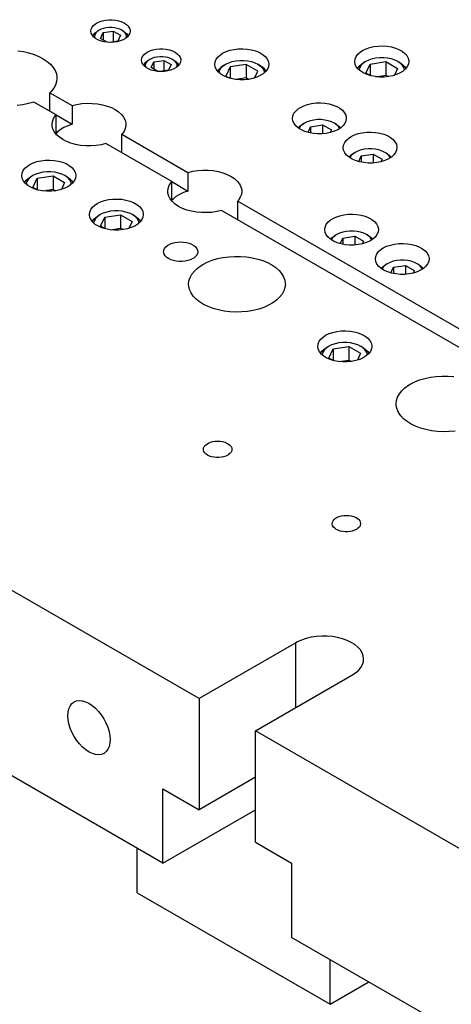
# Model space of a CAD drawing. Header units: inches. Extents: x 3 to 351, y 4 to 271.
# Tile 348 of 530: x 166.55 to 171.29, y 249.31 to 260.14. Entities that reach past the tile are written whole.
import ezdxf

# ---------------------------------------------------------------- set-up
doc = ezdxf.new("R2010")
doc.units = ezdxf.units.IN
doc.header["$LTSCALE"] = 0.5
doc.header["$MEASUREMENT"] = 0
doc.layers.add('DST', color=7, linetype='Continuous')

msp = doc.modelspace()

# ---------------------------------------------------------------- linework, layer by layer
at = {"layer": 'DST', "color": 254, "linetype": 'Continuous'}
for p, q in [((167.326, 260.02), (167.33, 260.042)), ((167.33, 260.042), (167.34, 260.063)), ((167.34, 260.063), (167.355, 260.082)), ((167.355, 260.082), (167.377, 260.1)), ((167.377, 260.1), (167.39, 260.108)), ((167.39, 260.108), (167.419, 260.122)), ((167.419, 260.122), (167.451, 260.133)), ((167.451, 260.133), (167.487, 260.141)), ((167.487, 260.141), (167.524, 260.144)), ((167.524, 260.144), (167.562, 260.144)), ((167.562, 260.144), (167.599, 260.141)), ((167.599, 260.141), (167.635, 260.133)), ((167.635, 260.133), (167.667, 260.122)), ((167.667, 260.122), (167.696, 260.108)), ((167.696, 260.108), (167.72, 260.092)), ((167.72, 260.092), (167.739, 260.073)), ((167.739, 260.073), (167.752, 260.052)), ((167.752, 260.052), (167.759, 260.031)), ((167.33, 259.998), (167.326, 260.02)), ((167.34, 259.977), (167.33, 259.998)), ((167.355, 259.957), (167.34, 259.977)), ((167.377, 259.939), (167.355, 259.957)), ((167.404, 259.924), (167.377, 259.939)), ((167.709, 259.939), (167.682, 259.924)), ((167.731, 259.957), (167.709, 259.939)), ((167.746, 259.977), (167.731, 259.957)), ((167.756, 259.998), (167.746, 259.977)), ((167.76, 260.02), (167.756, 259.998)), ((167.759, 260.031), (167.76, 260.02)), ((167.435, 259.912), (167.404, 259.924)), ((167.469, 259.902), (167.435, 259.912)), ((167.505, 259.897), (167.469, 259.902)), ((167.543, 259.895), (167.505, 259.897)), ((167.581, 259.897), (167.543, 259.895)), ((167.617, 259.902), (167.581, 259.897)), ((167.651, 259.912), (167.617, 259.902)), ((167.682, 259.924), (167.651, 259.912)), ((168.044, 259.819), (168.081, 259.823)), ((168.081, 259.823), (168.119, 259.823)), ((168.119, 259.823), (168.156, 259.819)), ((168.901, 259.818), (168.948, 259.824)), ((168.948, 259.824), (168.997, 259.825)), ((168.997, 259.825), (169.045, 259.822)), ((169.045, 259.822), (169.092, 259.814)), ((170.314, 259.806), (170.352, 259.824)), ((170.352, 259.824), (170.393, 259.838)), ((170.393, 259.838), (170.439, 259.849)), ((170.439, 259.849), (170.486, 259.855)), ((170.486, 259.855), (170.535, 259.856)), ((170.535, 259.856), (170.583, 259.853)), ((170.583, 259.853), (170.63, 259.845)), ((170.63, 259.845), (170.674, 259.833)), ((170.674, 259.833), (170.714, 259.817)), ((166.523, 259.802), (166.586, 259.793)), ((166.586, 259.793), (166.646, 259.779)), ((166.646, 259.779), (166.704, 259.761)), ((166.704, 259.761), (166.757, 259.739)), ((166.757, 259.739), (166.805, 259.714)), ((166.805, 259.714), (166.847, 259.685)), ((167.883, 259.698), (167.887, 259.72)), ((167.887, 259.72), (167.896, 259.741)), ((167.896, 259.741), (167.912, 259.761)), ((167.912, 259.761), (167.934, 259.779)), ((167.934, 259.779), (167.947, 259.787)), ((167.947, 259.787), (167.976, 259.801)), ((167.976, 259.801), (168.008, 259.812)), ((168.008, 259.812), (168.044, 259.819)), ((168.156, 259.819), (168.191, 259.812)), ((168.191, 259.812), (168.224, 259.801)), ((168.224, 259.801), (168.253, 259.787)), ((168.253, 259.787), (168.277, 259.77)), ((168.277, 259.77), (168.296, 259.751)), ((168.296, 259.751), (168.309, 259.731)), ((168.309, 259.731), (168.315, 259.709)), ((168.705, 259.709), (168.725, 259.735)), ((168.725, 259.735), (168.751, 259.759)), ((168.751, 259.759), (168.776, 259.775)), ((168.776, 259.775), (168.814, 259.793)), ((168.814, 259.793), (168.855, 259.808)), ((168.855, 259.808), (168.901, 259.818)), ((169.092, 259.814), (169.136, 259.802)), ((169.136, 259.802), (169.176, 259.786)), ((169.176, 259.786), (169.211, 259.766)), ((169.211, 259.766), (169.239, 259.744)), ((169.239, 259.744), (169.261, 259.718)), ((169.261, 259.718), (169.276, 259.692)), ((170.231, 259.713), (170.243, 259.74)), ((170.243, 259.74), (170.263, 259.766)), ((170.263, 259.766), (170.289, 259.789)), ((170.289, 259.789), (170.314, 259.806)), ((170.714, 259.817), (170.749, 259.797)), ((170.749, 259.797), (170.777, 259.774)), ((170.777, 259.774), (170.799, 259.749)), ((170.799, 259.749), (170.814, 259.722)), ((170.814, 259.722), (170.821, 259.694)), ((168.518, 252.678), (156.409, 259.669)), ((166.847, 259.685), (166.883, 259.654)), ((166.883, 259.654), (166.912, 259.62)), ((166.912, 259.62), (166.934, 259.585)), ((167.887, 259.677), (167.883, 259.698)), ((167.896, 259.656), (167.887, 259.677)), ((167.912, 259.636), (167.896, 259.656)), ((167.934, 259.618), (167.912, 259.636)), ((167.961, 259.603), (167.934, 259.618)), ((168.266, 259.618), (168.239, 259.603)), ((168.287, 259.636), (168.266, 259.618)), ((168.303, 259.656), (168.287, 259.636)), ((168.313, 259.677), (168.303, 259.656)), ((168.316, 259.698), (168.313, 259.677)), ((168.315, 259.709), (168.316, 259.698)), ((168.689, 259.654), (168.693, 259.682)), ((168.69, 259.65), (168.689, 259.654)), ((168.695, 259.622), (168.69, 259.65)), ((168.693, 259.682), (168.705, 259.709)), ((168.707, 259.595), (168.695, 259.622)), ((169.279, 259.626), (169.267, 259.599)), ((169.276, 259.692), (169.283, 259.664)), ((169.283, 259.654), (169.279, 259.626)), ((169.283, 259.664), (169.283, 259.654)), ((170.227, 259.685), (170.231, 259.713)), ((170.227, 259.681), (170.227, 259.685)), ((170.233, 259.653), (170.227, 259.681)), ((170.245, 259.626), (170.233, 259.653)), ((170.266, 259.6), (170.245, 259.626)), ((170.805, 259.629), (170.786, 259.604)), ((170.817, 259.657), (170.805, 259.629)), ((170.821, 259.685), (170.817, 259.657)), ((170.821, 259.694), (170.821, 259.685)), ((166.934, 259.585), (166.948, 259.548)), ((166.948, 259.548), (166.954, 259.511)), ((166.954, 259.501), (166.95, 259.463)), ((166.954, 259.511), (166.954, 259.501)), ((167.992, 259.59), (167.961, 259.603)), ((168.026, 259.581), (167.992, 259.59)), ((168.062, 259.575), (168.026, 259.581)), ((168.1, 259.573), (168.062, 259.575)), ((168.137, 259.575), (168.1, 259.573)), ((168.174, 259.581), (168.137, 259.575)), ((168.208, 259.59), (168.174, 259.581)), ((168.239, 259.603), (168.208, 259.59)), ((168.728, 259.57), (168.707, 259.595)), ((168.755, 259.546), (168.728, 259.57)), ((168.789, 259.526), (168.755, 259.546)), ((168.828, 259.509), (168.789, 259.526)), ((168.871, 259.496), (168.828, 259.509)), ((169.108, 259.498), (169.062, 259.488)), ((169.15, 259.511), (169.108, 259.498)), ((169.189, 259.529), (169.15, 259.511)), ((169.221, 259.549), (169.189, 259.529)), ((169.248, 259.573), (169.221, 259.549)), ((169.267, 259.599), (169.248, 259.573)), ((170.293, 259.577), (170.266, 259.6)), ((170.327, 259.557), (170.293, 259.577)), ((170.366, 259.54), (170.327, 259.557)), ((170.409, 259.527), (170.366, 259.54)), ((170.455, 259.518), (170.409, 259.527)), ((170.503, 259.514), (170.455, 259.518)), ((170.552, 259.514), (170.503, 259.514)), ((170.6, 259.519), (170.552, 259.514)), ((170.646, 259.528), (170.6, 259.519)), ((170.688, 259.542), (170.646, 259.528)), ((170.727, 259.559), (170.688, 259.542)), ((170.759, 259.58), (170.727, 259.559)), ((170.786, 259.604), (170.759, 259.58)), ((166.919, 259.39), (166.892, 259.356)), ((166.938, 259.426), (166.919, 259.39)), ((166.95, 259.463), (166.938, 259.426)), ((168.917, 259.487), (168.871, 259.496)), ((168.965, 259.483), (168.917, 259.487)), ((169.014, 259.483), (168.965, 259.483)), ((169.062, 259.488), (169.014, 259.483)), ((166.892, 259.356), (166.877, 259.341)), ((166.877, 259.341), (167.122, 259.199)), ((166.877, 259.137), (166.877, 259.341)), ((166.581, 259.208), (166.518, 259.199)), ((166.642, 259.221), (166.581, 259.208)), ((166.7, 259.239), (166.642, 259.221)), ((166.945, 259.097), (166.7, 259.239)), ((167.122, 259.199), (167.174, 259.212)), ((167.122, 259.199), (167.122, 258.995)), ((167.174, 259.212), (167.229, 259.221)), ((167.229, 259.221), (167.286, 259.225)), ((167.286, 259.225), (167.343, 259.224)), ((167.343, 259.224), (167.399, 259.219)), ((167.399, 259.219), (167.454, 259.209)), ((167.454, 259.209), (167.505, 259.195)), ((167.505, 259.195), (167.553, 259.177)), ((167.553, 259.177), (167.596, 259.156)), ((169.606, 259.164), (169.631, 259.18)), ((169.631, 259.18), (169.668, 259.198)), ((169.668, 259.198), (169.709, 259.212)), ((169.709, 259.212), (169.754, 259.223)), ((169.754, 259.223), (169.802, 259.229)), ((169.802, 259.229), (169.85, 259.23)), ((169.85, 259.23), (169.899, 259.226)), ((169.899, 259.226), (169.945, 259.219)), ((169.945, 259.219), (169.989, 259.206)), ((169.989, 259.206), (170.029, 259.19)), ((170.029, 259.19), (170.063, 259.171)), ((166.917, 259.056), (166.936, 259.086)), ((166.936, 259.086), (166.945, 259.097)), ((166.945, 258.893), (166.945, 259.097)), ((166.945, 259.097), (167.122, 258.995)), ((167.596, 259.156), (167.633, 259.131)), ((167.633, 259.131), (167.664, 259.103)), ((167.664, 259.103), (167.687, 259.073)), ((167.687, 259.073), (167.704, 259.041)), ((169.544, 259.059), (169.548, 259.087)), ((169.548, 259.087), (169.56, 259.115)), ((169.56, 259.115), (169.579, 259.14)), ((169.579, 259.14), (169.606, 259.164)), ((170.063, 259.171), (170.092, 259.148)), ((170.092, 259.148), (170.113, 259.123)), ((170.113, 259.123), (170.128, 259.096)), ((170.128, 259.096), (170.134, 259.068)), ((170.134, 259.068), (170.135, 259.059)), ((166.901, 258.991), (166.905, 259.023)), ((166.902, 258.972), (166.901, 258.991)), ((166.91, 258.94), (166.902, 258.972)), ((166.905, 259.023), (166.917, 259.056)), ((167.029, 258.958), (166.99, 258.933)), ((167.073, 258.978), (167.029, 258.958)), ((167.122, 258.995), (167.073, 258.978)), ((167.709, 258.958), (167.697, 258.926)), ((167.704, 259.041), (167.712, 259.009)), ((167.713, 258.991), (167.709, 258.958)), ((167.712, 259.009), (167.713, 258.991)), ((169.544, 259.057), (169.544, 259.059)), ((169.549, 259.029), (169.544, 259.057)), ((169.561, 259.002), (169.549, 259.029)), ((169.581, 258.977), (169.561, 259.002)), ((169.608, 258.953), (169.581, 258.977)), ((170.073, 258.955), (170.04, 258.934)), ((170.099, 258.979), (170.073, 258.955)), ((170.119, 259.004), (170.099, 258.979)), ((170.131, 259.032), (170.119, 259.004)), ((170.135, 259.059), (170.131, 259.032)), ((166.927, 258.908), (166.91, 258.94)), ((166.95, 258.878), (166.927, 258.908)), ((166.958, 258.906), (166.945, 258.893)), ((166.981, 258.851), (166.95, 258.878)), ((166.99, 258.933), (166.958, 258.906)), ((167.018, 258.826), (166.981, 258.851)), ((167.678, 258.895), (167.669, 258.884)), ((167.669, 258.884), (168.395, 258.465)), ((167.669, 258.68), (167.669, 258.884)), ((167.697, 258.926), (167.678, 258.895)), ((169.641, 258.933), (169.608, 258.953)), ((169.68, 258.916), (169.641, 258.933)), ((169.723, 258.903), (169.68, 258.916)), ((169.769, 258.894), (169.723, 258.903)), ((169.817, 258.889), (169.769, 258.894)), ((169.866, 258.89), (169.817, 258.889)), ((169.913, 258.894), (169.866, 258.89)), ((169.959, 258.904), (169.913, 258.894)), ((170.002, 258.917), (169.959, 258.904)), ((170.04, 258.934), (170.002, 258.917)), ((170.163, 258.842), (170.187, 258.859)), ((170.187, 258.859), (170.224, 258.877)), ((170.224, 258.877), (170.266, 258.891)), ((170.266, 258.891), (170.311, 258.901)), ((170.311, 258.901), (170.359, 258.907)), ((170.359, 258.907), (170.407, 258.908)), ((170.407, 258.908), (170.455, 258.905)), ((170.455, 258.905), (170.502, 258.897)), ((170.502, 258.897), (170.546, 258.885)), ((170.546, 258.885), (170.586, 258.869)), ((170.586, 258.869), (170.62, 258.849)), ((170.62, 258.849), (170.649, 258.826)), ((167.061, 258.804), (167.018, 258.826)), ((167.109, 258.786), (167.061, 258.804)), ((167.16, 258.772), (167.109, 258.786)), ((167.215, 258.762), (167.16, 258.772)), ((167.271, 258.757), (167.215, 258.762)), ((167.328, 258.756), (167.271, 258.757)), ((167.384, 258.76), (167.328, 258.756)), ((167.439, 258.769), (167.384, 258.76)), ((167.492, 258.782), (167.439, 258.769)), ((168.218, 258.363), (167.492, 258.782)), ((170.101, 258.738), (170.105, 258.766)), ((170.105, 258.766), (170.117, 258.793)), ((170.117, 258.793), (170.136, 258.819)), ((170.136, 258.819), (170.163, 258.842)), ((170.649, 258.826), (170.67, 258.801)), ((170.67, 258.801), (170.685, 258.774)), ((170.685, 258.774), (170.691, 258.747)), ((170.691, 258.747), (170.691, 258.738)), ((170.101, 258.736), (170.101, 258.738)), ((170.105, 258.708), (170.101, 258.736)), ((170.118, 258.681), (170.105, 258.708)), ((170.138, 258.655), (170.118, 258.681)), ((170.165, 258.632), (170.138, 258.655)), ((170.198, 258.611), (170.165, 258.632)), ((170.63, 258.634), (170.597, 258.613)), ((170.656, 258.657), (170.63, 258.634)), ((170.676, 258.683), (170.656, 258.657)), ((170.687, 258.71), (170.676, 258.683)), ((170.691, 258.738), (170.687, 258.71)), ((166.603, 258.51), (166.63, 258.534)), ((166.63, 258.534), (166.655, 258.55)), ((166.655, 258.55), (166.692, 258.569)), ((166.692, 258.569), (166.734, 258.583)), ((166.734, 258.583), (166.779, 258.593)), ((166.779, 258.593), (166.827, 258.599)), ((166.827, 258.599), (166.876, 258.601)), ((166.876, 258.601), (166.924, 258.597)), ((166.924, 258.597), (166.971, 258.589)), ((166.971, 258.589), (167.015, 258.577)), ((167.015, 258.577), (167.055, 258.561)), ((167.055, 258.561), (167.089, 258.542)), ((167.089, 258.542), (167.118, 258.519)), ((170.237, 258.594), (170.198, 258.611)), ((170.28, 258.581), (170.237, 258.594)), ((170.326, 258.572), (170.28, 258.581)), ((170.374, 258.568), (170.326, 258.572)), ((170.422, 258.568), (170.374, 258.568)), ((170.47, 258.573), (170.422, 258.568)), ((170.516, 258.582), (170.47, 258.573)), ((170.559, 258.596), (170.516, 258.582)), ((170.597, 258.613), (170.559, 258.596)), ((166.568, 258.429), (166.572, 258.457)), ((166.568, 258.426), (166.568, 258.429)), ((166.573, 258.398), (166.568, 258.426)), ((166.572, 258.457), (166.584, 258.485)), ((166.584, 258.485), (166.603, 258.51)), ((167.118, 258.519), (167.14, 258.494)), ((167.14, 258.494), (167.155, 258.467)), ((167.155, 258.467), (167.161, 258.439)), ((167.162, 258.429), (167.158, 258.401)), ((167.161, 258.439), (167.162, 258.429)), ((168.395, 258.465), (168.447, 258.477)), ((168.395, 258.465), (168.395, 258.26)), ((168.447, 258.477), (168.502, 258.486)), ((168.502, 258.486), (168.559, 258.49)), ((168.559, 258.49), (168.616, 258.489)), ((168.616, 258.489), (168.672, 258.484)), ((168.672, 258.484), (168.726, 258.474)), ((168.726, 258.474), (168.778, 258.46)), ((168.778, 258.46), (168.826, 258.442)), ((168.826, 258.442), (168.869, 258.421)), ((168.869, 258.421), (168.906, 258.396)), ((166.586, 258.37), (166.573, 258.398)), ((166.607, 258.345), (166.586, 258.37)), ((166.634, 258.322), (166.607, 258.345)), ((166.667, 258.301), (166.634, 258.322)), ((167.1, 258.325), (167.067, 258.304)), ((167.127, 258.348), (167.1, 258.325)), ((167.146, 258.374), (167.127, 258.348)), ((167.158, 258.401), (167.146, 258.374)), ((168.178, 258.289), (168.189, 258.321)), ((168.189, 258.321), (168.209, 258.352)), ((168.209, 258.352), (168.218, 258.363)), ((168.218, 258.158), (168.218, 258.363)), ((168.218, 258.363), (168.395, 258.26)), ((168.906, 258.396), (168.936, 258.368)), ((168.936, 258.368), (168.96, 258.338)), ((168.96, 258.338), (168.976, 258.307)), ((168.976, 258.307), (168.985, 258.274)), ((166.706, 258.284), (166.667, 258.301)), ((166.75, 258.271), (166.706, 258.284)), ((166.796, 258.263), (166.75, 258.271)), ((166.844, 258.258), (166.796, 258.263)), ((166.893, 258.259), (166.844, 258.258)), ((166.941, 258.263), (166.893, 258.259)), ((166.986, 258.273), (166.941, 258.263)), ((167.029, 258.286), (166.986, 258.273)), ((167.067, 258.304), (167.029, 258.286)), ((168.174, 258.256), (168.178, 258.289)), ((168.175, 258.237), (168.174, 258.256)), ((168.183, 258.205), (168.175, 258.237)), ((168.199, 258.173), (168.183, 258.205)), ((168.263, 258.199), (168.231, 258.172)), ((168.302, 258.223), (168.263, 258.199)), ((168.346, 258.243), (168.302, 258.223)), ((168.395, 258.26), (168.346, 258.243)), ((168.982, 258.223), (168.97, 258.191)), ((168.986, 258.256), (168.982, 258.223)), ((168.985, 258.274), (168.986, 258.256)), ((167.346, 258.082), (167.372, 258.105)), ((167.372, 258.105), (167.398, 258.122)), ((167.398, 258.122), (167.435, 258.14)), ((167.435, 258.14), (167.476, 258.154)), ((167.476, 258.154), (167.522, 258.165)), ((167.522, 258.165), (167.569, 258.171)), ((167.569, 258.171), (167.618, 258.172)), ((167.618, 258.172), (167.666, 258.169)), ((167.666, 258.169), (167.713, 258.161)), ((167.713, 258.161), (167.757, 258.149)), ((167.757, 258.149), (167.797, 258.133)), ((167.797, 258.133), (167.832, 258.113)), ((167.832, 258.113), (167.861, 258.09)), ((167.861, 258.09), (167.883, 258.065)), ((168.223, 258.143), (168.199, 258.173)), ((168.231, 258.172), (168.218, 258.158)), ((168.254, 258.116), (168.223, 258.143)), ((168.291, 258.091), (168.254, 258.116)), ((168.334, 258.069), (168.291, 258.091)), ((168.951, 258.16), (168.941, 258.149)), ((168.941, 258.149), (172.885, 255.872)), ((168.941, 257.945), (168.941, 258.149)), ((168.97, 258.191), (168.951, 258.16)), ((167.311, 258.001), (167.315, 258.029)), ((167.311, 257.997), (167.311, 258.001)), ((167.316, 257.969), (167.311, 257.997)), ((167.315, 258.029), (167.326, 258.056)), ((167.326, 258.056), (167.346, 258.082)), ((167.883, 258.065), (167.897, 258.038)), ((167.897, 258.038), (167.904, 258.01)), ((167.904, 258.001), (167.9, 257.973)), ((167.904, 258.01), (167.904, 258.001)), ((168.381, 258.051), (168.334, 258.069)), ((168.433, 258.037), (168.381, 258.051)), ((168.487, 258.027), (168.433, 258.037)), ((168.544, 258.022), (168.487, 258.027)), ((168.601, 258.022), (168.544, 258.022)), ((168.657, 258.025), (168.601, 258.022)), ((168.712, 258.034), (168.657, 258.025)), ((168.765, 258.047), (168.712, 258.034)), ((172.708, 255.77), (168.765, 258.047)), ((170.021, 257.973), (170.063, 257.988)), ((170.063, 257.988), (170.108, 257.998)), ((170.108, 257.998), (170.156, 258.004)), ((170.156, 258.004), (170.204, 258.005)), ((170.204, 258.005), (170.252, 258.002)), ((170.252, 258.002), (170.299, 257.994)), ((170.299, 257.994), (170.343, 257.982)), ((170.343, 257.982), (170.382, 257.965)), ((167.329, 257.942), (167.316, 257.969)), ((167.349, 257.916), (167.329, 257.942)), ((167.376, 257.893), (167.349, 257.916)), ((167.41, 257.873), (167.376, 257.893)), ((167.449, 257.856), (167.41, 257.873)), ((167.81, 257.875), (167.772, 257.858)), ((167.843, 257.896), (167.81, 257.875)), ((167.869, 257.92), (167.843, 257.896)), ((167.888, 257.945), (167.869, 257.92)), ((167.9, 257.973), (167.888, 257.945)), ((169.902, 257.863), (169.913, 257.89)), ((169.913, 257.89), (169.933, 257.916)), ((169.933, 257.916), (169.959, 257.939)), ((169.959, 257.939), (169.984, 257.955)), ((169.984, 257.955), (170.021, 257.973)), ((170.382, 257.965), (170.417, 257.946)), ((170.417, 257.946), (170.445, 257.923)), ((170.445, 257.923), (170.467, 257.898)), ((170.467, 257.898), (170.481, 257.871)), ((167.492, 257.843), (167.449, 257.856)), ((167.538, 257.834), (167.492, 257.843)), ((167.586, 257.83), (167.538, 257.834)), ((167.635, 257.83), (167.586, 257.83)), ((167.683, 257.835), (167.635, 257.83)), ((167.729, 257.844), (167.683, 257.835)), ((167.772, 257.858), (167.729, 257.844)), ((169.898, 257.835), (169.902, 257.863)), ((169.898, 257.832), (169.898, 257.835)), ((169.902, 257.805), (169.898, 257.832)), ((169.915, 257.777), (169.902, 257.805)), ((169.935, 257.752), (169.915, 257.777)), ((170.472, 257.78), (170.453, 257.754)), ((170.484, 257.807), (170.472, 257.78)), ((170.481, 257.871), (170.488, 257.843)), ((170.488, 257.835), (170.484, 257.807)), ((170.488, 257.843), (170.488, 257.835)), ((168.152, 257.646), (168.171, 257.662)), ((168.171, 257.662), (168.194, 257.675)), ((168.194, 257.675), (168.221, 257.686)), ((168.221, 257.686), (168.25, 257.694)), ((168.25, 257.694), (168.282, 257.699)), ((168.282, 257.699), (168.315, 257.701)), ((168.315, 257.701), (168.347, 257.699)), ((168.347, 257.699), (168.379, 257.694)), ((168.379, 257.694), (168.408, 257.686)), ((168.408, 257.686), (168.435, 257.675)), ((168.435, 257.675), (168.458, 257.662)), ((168.458, 257.662), (168.477, 257.646)), ((169.962, 257.729), (169.935, 257.752)), ((169.995, 257.708), (169.962, 257.729)), ((170.034, 257.691), (169.995, 257.708)), ((170.077, 257.678), (170.034, 257.691)), ((170.123, 257.669), (170.077, 257.678)), ((170.171, 257.665), (170.123, 257.669)), ((170.219, 257.665), (170.171, 257.665)), ((170.267, 257.67), (170.219, 257.665)), ((170.313, 257.679), (170.267, 257.67)), ((170.355, 257.692), (170.313, 257.679)), ((170.394, 257.71), (170.355, 257.692)), ((170.426, 257.73), (170.394, 257.71)), ((170.453, 257.754), (170.426, 257.73)), ((170.578, 257.652), (170.62, 257.666)), ((170.62, 257.666), (170.665, 257.677)), ((170.665, 257.677), (170.712, 257.682)), ((170.712, 257.682), (170.761, 257.684)), ((170.761, 257.684), (170.809, 257.68)), ((170.809, 257.68), (170.856, 257.672)), ((170.856, 257.672), (170.899, 257.66)), ((170.899, 257.66), (170.939, 257.644)), ((168.127, 257.592), (168.13, 257.611)), ((168.128, 257.583), (168.127, 257.592)), ((168.133, 257.564), (168.128, 257.583)), ((168.13, 257.611), (168.138, 257.629)), ((168.145, 257.547), (168.133, 257.564)), ((168.138, 257.629), (168.152, 257.646)), ((168.477, 257.646), (168.491, 257.629)), ((168.491, 257.555), (168.477, 257.538)), ((168.491, 257.629), (168.499, 257.611)), ((168.499, 257.574), (168.491, 257.555)), ((168.499, 257.611), (168.502, 257.592)), ((168.502, 257.592), (168.499, 257.574)), ((170.458, 257.541), (170.47, 257.568)), ((170.47, 257.568), (170.49, 257.594)), ((170.49, 257.594), (170.516, 257.618)), ((170.516, 257.618), (170.541, 257.634)), ((170.541, 257.634), (170.578, 257.652)), ((170.939, 257.644), (170.974, 257.624)), ((170.974, 257.624), (171.002, 257.602)), ((171.002, 257.602), (171.024, 257.577)), ((171.024, 257.577), (171.038, 257.55)), ((171.038, 257.55), (171.045, 257.522)), ((168.161, 257.53), (168.145, 257.547)), ((168.182, 257.516), (168.161, 257.53)), ((168.207, 257.504), (168.182, 257.516)), ((168.235, 257.494), (168.207, 257.504)), ((168.266, 257.488), (168.235, 257.494)), ((168.298, 257.485), (168.266, 257.488)), ((168.331, 257.485), (168.298, 257.485)), ((168.363, 257.488), (168.331, 257.485)), ((168.394, 257.494), (168.363, 257.488)), ((168.422, 257.504), (168.394, 257.494)), ((168.447, 257.516), (168.422, 257.504)), ((168.458, 257.523), (168.447, 257.516)), ((168.477, 257.538), (168.458, 257.523)), ((168.499, 257.412), (168.54, 257.441)), ((168.54, 257.441), (168.558, 257.452)), ((168.558, 257.452), (168.606, 257.477)), ((168.606, 257.477), (168.66, 257.498)), ((168.66, 257.498), (168.718, 257.516)), ((168.718, 257.516), (168.779, 257.529)), ((168.779, 257.529), (168.843, 257.537)), ((168.843, 257.537), (168.907, 257.541)), ((168.907, 257.541), (168.972, 257.541)), ((168.972, 257.541), (169.037, 257.536)), ((169.037, 257.536), (169.1, 257.526)), ((169.1, 257.526), (169.161, 257.512)), ((169.161, 257.512), (169.218, 257.494)), ((169.218, 257.494), (169.27, 257.472)), ((169.27, 257.472), (169.318, 257.447)), ((169.318, 257.447), (169.36, 257.418)), ((170.454, 257.513), (170.458, 257.541)), ((170.454, 257.511), (170.454, 257.513)), ((170.459, 257.483), (170.454, 257.511)), ((170.472, 257.456), (170.459, 257.483)), ((170.492, 257.43), (170.472, 257.456)), ((171.029, 257.458), (171.01, 257.432)), ((171.041, 257.485), (171.029, 257.458)), ((171.045, 257.513), (171.041, 257.485)), ((171.045, 257.522), (171.045, 257.513)), ((168.12, 250.866), (156.806, 257.398)), ((168.418, 257.31), (168.438, 257.346)), ((168.438, 257.346), (168.465, 257.38)), ((168.465, 257.38), (168.499, 257.412)), ((169.36, 257.418), (169.396, 257.386)), ((169.396, 257.386), (169.424, 257.352)), ((169.424, 257.352), (169.445, 257.317)), ((170.519, 257.407), (170.492, 257.43)), ((170.552, 257.387), (170.519, 257.407)), ((170.59, 257.37), (170.552, 257.387)), ((170.633, 257.357), (170.59, 257.37)), ((170.679, 257.348), (170.633, 257.357)), ((170.727, 257.343), (170.679, 257.348)), ((170.776, 257.343), (170.727, 257.343)), ((170.824, 257.348), (170.776, 257.343)), ((170.87, 257.357), (170.824, 257.348)), ((170.912, 257.371), (170.87, 257.357)), ((170.95, 257.388), (170.912, 257.371)), ((170.983, 257.409), (170.95, 257.388)), ((171.01, 257.432), (170.983, 257.409)), ((168.402, 257.235), (168.406, 257.273)), ((168.403, 257.213), (168.402, 257.235)), ((168.406, 257.273), (168.418, 257.31)), ((169.445, 257.317), (169.459, 257.28)), ((169.459, 257.28), (169.464, 257.243)), ((169.465, 257.235), (169.461, 257.198)), ((169.464, 257.243), (169.465, 257.235)), ((168.412, 257.175), (168.403, 257.213)), ((168.429, 257.139), (168.412, 257.175)), ((168.453, 257.104), (168.429, 257.139)), ((169.429, 257.125), (169.402, 257.091)), ((169.449, 257.161), (169.429, 257.125)), ((169.461, 257.198), (169.449, 257.161)), ((168.484, 257.071), (168.453, 257.104)), ((168.523, 257.041), (168.484, 257.071)), ((168.567, 257.013), (168.523, 257.041)), ((168.617, 256.989), (168.567, 257.013)), ((169.327, 257.029), (169.28, 257.003)), ((169.368, 257.059), (169.327, 257.029)), ((169.402, 257.091), (169.368, 257.059)), ((168.671, 256.968), (168.617, 256.989)), ((168.73, 256.952), (168.671, 256.968)), ((168.792, 256.94), (168.73, 256.952)), ((168.855, 256.932), (168.792, 256.94)), ((168.92, 256.929), (168.855, 256.932)), ((168.985, 256.93), (168.92, 256.929)), ((169.05, 256.936), (168.985, 256.93)), ((169.112, 256.946), (169.05, 256.936)), ((169.172, 256.961), (169.112, 256.946)), ((169.228, 256.98), (169.172, 256.961)), ((169.28, 257.003), (169.228, 256.98)), ((169.908, 256.673), (169.945, 256.691)), ((169.945, 256.691), (169.987, 256.705)), ((169.987, 256.705), (170.032, 256.715)), ((170.032, 256.715), (170.08, 256.721)), ((170.08, 256.721), (170.128, 256.723)), ((170.128, 256.723), (170.177, 256.719)), ((170.177, 256.719), (170.223, 256.711)), ((170.223, 256.711), (170.267, 256.699)), ((170.267, 256.699), (170.307, 256.683)), ((170.307, 256.683), (170.342, 256.664)), ((169.821, 256.551), (169.825, 256.579)), ((169.825, 256.579), (169.837, 256.607)), ((169.837, 256.607), (169.856, 256.632)), ((169.856, 256.632), (169.883, 256.656)), ((169.883, 256.656), (169.908, 256.673)), ((170.342, 256.664), (170.371, 256.641)), ((170.371, 256.641), (170.393, 256.616)), ((170.393, 256.616), (170.407, 256.589)), ((170.407, 256.589), (170.414, 256.561)), ((169.821, 256.548), (169.821, 256.551)), ((169.826, 256.52), (169.821, 256.548)), ((169.839, 256.493), (169.826, 256.52)), ((169.859, 256.467), (169.839, 256.493)), ((169.887, 256.444), (169.859, 256.467)), ((170.379, 256.47), (170.353, 256.447)), ((170.399, 256.496), (170.379, 256.47)), ((170.411, 256.523), (170.399, 256.496)), ((170.415, 256.551), (170.411, 256.523)), ((170.414, 256.561), (170.415, 256.551)), ((169.92, 256.423), (169.887, 256.444)), ((169.959, 256.406), (169.92, 256.423)), ((170.002, 256.393), (169.959, 256.406)), ((170.048, 256.385), (170.002, 256.393)), ((170.097, 256.38), (170.048, 256.385)), ((170.145, 256.381), (170.097, 256.38)), ((170.193, 256.386), (170.145, 256.381)), ((170.239, 256.395), (170.193, 256.386)), ((170.282, 256.408), (170.239, 256.395)), ((170.32, 256.426), (170.282, 256.408)), ((170.353, 256.447), (170.32, 256.426)), ((170.838, 256.135), (170.887, 256.16)), ((170.887, 256.16), (170.941, 256.182)), ((170.941, 256.182), (170.998, 256.199)), ((170.998, 256.199), (171.06, 256.212)), ((171.06, 256.212), (171.123, 256.221)), ((171.123, 256.221), (171.188, 256.225)), ((171.188, 256.225), (171.253, 256.224)), ((171.253, 256.224), (171.317, 256.219)), ((170.718, 256.029), (170.745, 256.063)), ((170.745, 256.063), (170.779, 256.095)), ((170.779, 256.095), (170.82, 256.125)), ((170.82, 256.125), (170.838, 256.135)), ((170.682, 255.919), (170.686, 255.956)), ((170.686, 255.956), (170.698, 255.993)), ((170.698, 255.993), (170.718, 256.029)), ((170.684, 255.896), (170.682, 255.919)), ((170.693, 255.859), (170.684, 255.896)), ((170.709, 255.822), (170.693, 255.859)), ((170.733, 255.787), (170.709, 255.822)), ((170.765, 255.755), (170.733, 255.787)), ((170.803, 255.724), (170.765, 255.755)), ((170.847, 255.696), (170.803, 255.724)), ((170.897, 255.672), (170.847, 255.696)), ((170.952, 255.652), (170.897, 255.672)), ((171.01, 255.635), (170.952, 255.652)), ((171.072, 255.623), (171.01, 255.635)), ((171.136, 255.615), (171.072, 255.623)), ((171.201, 255.612), (171.136, 255.615)), ((171.266, 255.613), (171.201, 255.612)), ((171.33, 255.619), (171.266, 255.613)), ((168.621, 255.488), (168.643, 255.497)), ((168.643, 255.497), (168.668, 255.503)), ((168.668, 255.503), (168.694, 255.507)), ((168.694, 255.507), (168.721, 255.509)), ((168.721, 255.509), (168.748, 255.507)), ((168.748, 255.507), (168.775, 255.503)), ((168.775, 255.503), (168.799, 255.497)), ((168.799, 255.497), (168.822, 255.488)), ((168.565, 255.418), (168.567, 255.434)), ((168.566, 255.411), (168.565, 255.418)), ((168.57, 255.395), (168.566, 255.411)), ((168.567, 255.434), (168.574, 255.449)), ((168.58, 255.38), (168.57, 255.395)), ((168.574, 255.449), (168.586, 255.464)), ((168.586, 255.464), (168.601, 255.476)), ((168.601, 255.476), (168.621, 255.488)), ((168.822, 255.488), (168.841, 255.476)), ((168.841, 255.476), (168.856, 255.464)), ((168.856, 255.464), (168.868, 255.449)), ((168.868, 255.388), (168.856, 255.373)), ((168.868, 255.449), (168.875, 255.434)), ((168.875, 255.403), (168.868, 255.388)), ((168.875, 255.434), (168.877, 255.418)), ((168.877, 255.418), (168.875, 255.403)), ((168.593, 255.367), (168.58, 255.38)), ((168.611, 255.355), (168.593, 255.367)), ((168.632, 255.345), (168.611, 255.355)), ((168.655, 255.337), (168.632, 255.345)), ((168.681, 255.331), (168.655, 255.337)), ((168.708, 255.329), (168.681, 255.331)), ((168.735, 255.329), (168.708, 255.329)), ((168.762, 255.331), (168.735, 255.329)), ((168.787, 255.337), (168.762, 255.331)), ((168.811, 255.345), (168.787, 255.337)), ((168.832, 255.355), (168.811, 255.345)), ((168.841, 255.36), (168.832, 255.355)), ((168.856, 255.373), (168.841, 255.36)), ((169.982, 254.618), (169.989, 254.633)), ((169.989, 254.633), (170, 254.647)), ((170, 254.647), (170.016, 254.66)), ((170.016, 254.66), (170.035, 254.671)), ((170.035, 254.671), (170.057, 254.68)), ((170.057, 254.68), (170.082, 254.687)), ((170.082, 254.687), (170.108, 254.691)), ((170.108, 254.691), (170.135, 254.692)), ((170.135, 254.692), (170.163, 254.691)), ((170.163, 254.691), (170.189, 254.687)), ((170.189, 254.687), (170.214, 254.68)), ((170.214, 254.68), (170.236, 254.671)), ((170.236, 254.671), (170.255, 254.66)), ((170.255, 254.66), (170.271, 254.647)), ((170.271, 254.647), (170.282, 254.633)), ((170.282, 254.633), (170.289, 254.618)), ((169.979, 254.602), (169.982, 254.618)), ((169.98, 254.594), (169.979, 254.602)), ((169.984, 254.579), (169.98, 254.594)), ((169.994, 254.564), (169.984, 254.579)), ((170.007, 254.55), (169.994, 254.564)), ((170.025, 254.538), (170.007, 254.55)), ((170.046, 254.528), (170.025, 254.538)), ((170.069, 254.52), (170.046, 254.528)), ((170.095, 254.515), (170.069, 254.52)), ((170.122, 254.512), (170.095, 254.515)), ((170.176, 254.515), (170.149, 254.512)), ((170.201, 254.52), (170.176, 254.515)), ((170.225, 254.528), (170.201, 254.52)), ((170.246, 254.538), (170.225, 254.528)), ((170.255, 254.544), (170.246, 254.538)), ((170.271, 254.557), (170.255, 254.544)), ((170.282, 254.571), (170.271, 254.557)), ((170.289, 254.586), (170.282, 254.571)), ((170.289, 254.618), (170.292, 254.602)), ((170.292, 254.602), (170.289, 254.586)), ((170.149, 254.512), (170.122, 254.512)), ((169.694, 253.338), (169.643, 253.321)), ((169.749, 253.351), (169.694, 253.338)), ((169.806, 253.36), (169.749, 253.351)), ((169.865, 253.364), (169.806, 253.36)), ((169.924, 253.364), (169.865, 253.364)), ((169.983, 253.358), (169.924, 253.364)), ((170.039, 253.349), (169.983, 253.358)), ((170.093, 253.335), (170.039, 253.349)), ((170.144, 253.317), (170.093, 253.335)), ((169.579, 253.29), (168.518, 252.678)), ((169.597, 253.3), (169.579, 253.29)), ((169.643, 253.321), (169.597, 253.3)), ((170.189, 253.295), (170.144, 253.317)), ((170.229, 253.27), (170.189, 253.295)), ((170.263, 253.242), (170.229, 253.27)), ((170.29, 253.212), (170.263, 253.242)), ((170.309, 253.179), (170.29, 253.212)), ((170.321, 253.146), (170.309, 253.179)), ((170.325, 253.112), (170.321, 253.146)), ((170.323, 253.084), (170.325, 253.112)), ((170.269, 252.987), (170.294, 253.018)), ((170.294, 253.018), (170.312, 253.051)), ((170.312, 253.051), (170.323, 253.084)), ((169.137, 252.321), (170.197, 252.933)), ((170.197, 252.933), (170.236, 252.959)), ((170.236, 252.959), (170.269, 252.987)), ((168.518, 252.678), (168.518, 251.453)), ((167.086, 252.564), (167.099, 252.595)), ((167.099, 252.595), (167.118, 252.621)), ((167.118, 252.621), (167.141, 252.639)), ((167.141, 252.639), (167.143, 252.641)), ((167.143, 252.641), (167.17, 252.652)), ((167.17, 252.652), (167.201, 252.656)), ((167.201, 252.656), (167.235, 252.653)), ((167.235, 252.653), (167.27, 252.642)), ((167.27, 252.642), (167.306, 252.625)), ((167.306, 252.625), (167.342, 252.601)), ((167.342, 252.601), (167.377, 252.571)), ((167.377, 252.571), (167.411, 252.536)), ((167.075, 252.488), (167.077, 252.528)), ((167.078, 252.445), (167.075, 252.488)), ((167.077, 252.528), (167.086, 252.564)), ((167.411, 252.536), (167.442, 252.497)), ((167.442, 252.497), (167.47, 252.454)), ((167.087, 252.399), (167.078, 252.445)), ((167.101, 252.352), (167.087, 252.399)), ((167.12, 252.306), (167.101, 252.352)), ((167.47, 252.454), (167.493, 252.409)), ((167.493, 252.409), (167.513, 252.362)), ((167.513, 252.362), (167.527, 252.315)), ((167.144, 252.261), (167.12, 252.306)), ((167.171, 252.218), (167.144, 252.261)), ((167.527, 252.315), (167.536, 252.27)), ((167.536, 252.27), (167.539, 252.226)), ((173.07, 250.05), (169.137, 252.321)), ((169.137, 251.096), (169.137, 252.321)), ((167.202, 252.178), (167.171, 252.218)), ((167.236, 252.143), (167.202, 252.178)), ((167.271, 252.113), (167.236, 252.143)), ((167.529, 252.15), (167.515, 252.119)), ((167.537, 252.186), (167.529, 252.15)), ((167.539, 252.226), (167.537, 252.186)), ((167.307, 252.089), (167.271, 252.113)), ((167.308, 252.088), (167.307, 252.089)), ((167.344, 252.071), (167.308, 252.088)), ((167.379, 252.06), (167.344, 252.071)), ((167.413, 252.057), (167.379, 252.06)), ((167.444, 252.061), (167.413, 252.057)), ((167.471, 252.072), (167.444, 252.061)), ((167.474, 252.074), (167.471, 252.072)), ((167.497, 252.093), (167.474, 252.074)), ((167.515, 252.119), (167.497, 252.093)), ((169.137, 251.811), (168.518, 251.453)), ((168.12, 251.683), (168.518, 251.453)), ((168.12, 250.866), (168.12, 251.683)), ((168.12, 250.866), (169.137, 251.453)), ((169.137, 251.096), (169.534, 250.866)), ((169.534, 250.866), (169.534, 250.05)), ((173.07, 248.009), (169.534, 250.05))]:
    msp.add_line(p, q, dxfattribs=at)
at = {"layer": 'DST', "color": 132, "linetype": 'Continuous'}
for p, q in [((167.441, 260.039), (167.418, 260.028)), ((167.468, 260.048), (167.441, 260.039)), ((167.497, 260.054), (167.468, 260.048)), ((167.528, 260.057), (167.497, 260.054)), ((167.558, 260.057), (167.528, 260.057)), ((167.589, 260.054), (167.558, 260.057)), ((167.618, 260.048), (167.589, 260.054)), ((167.645, 260.039), (167.618, 260.048)), ((167.668, 260.028), (167.645, 260.039)), ((167.35, 259.963), (167.36, 259.982)), ((167.36, 259.982), (167.376, 259.999)), ((167.367, 259.964), (167.366, 259.948)), ((167.372, 259.982), (167.367, 259.964)), ((167.382, 259.999), (167.372, 259.982)), ((167.376, 259.999), (167.396, 260.015)), ((167.398, 260.014), (167.382, 259.999)), ((167.396, 260.015), (167.404, 260.02)), ((167.418, 260.028), (167.398, 260.014)), ((167.418, 260.028), (167.404, 260.02)), ((167.418, 260.028), (167.418, 260.028)), ((167.433, 259.939), (167.463, 260.002)), ((167.506, 259.897), (167.433, 259.939)), ((167.463, 260.002), (167.572, 260.019)), ((167.463, 260.002), (167.463, 259.922)), ((167.572, 260.019), (167.653, 259.973)), ((167.572, 260.019), (167.572, 259.901)), ((167.653, 259.973), (167.623, 259.909)), ((167.682, 260.02), (167.668, 260.028)), ((167.687, 260.015), (167.668, 260.028)), ((167.682, 260.02), (167.704, 260.005)), ((167.703, 260), (167.687, 260.015)), ((167.714, 259.983), (167.703, 260)), ((167.704, 260.005), (167.721, 259.988)), ((167.719, 259.965), (167.714, 259.983)), ((167.72, 259.948), (167.719, 259.965)), ((167.721, 259.988), (167.733, 259.969)), ((167.733, 259.969), (167.736, 259.963)), ((167.623, 259.909), (167.532, 259.895)), ((167.998, 259.718), (167.974, 259.706)), ((168.025, 259.727), (167.998, 259.718)), ((168.054, 259.733), (168.025, 259.727)), ((168.084, 259.736), (168.054, 259.733)), ((168.115, 259.736), (168.084, 259.736)), ((168.146, 259.733), (168.115, 259.736)), ((168.175, 259.727), (168.146, 259.733)), ((168.201, 259.718), (168.175, 259.727)), ((168.225, 259.706), (168.201, 259.718)), ((170.419, 259.713), (170.381, 259.701)), ((170.46, 259.722), (170.419, 259.713)), ((170.503, 259.726), (170.46, 259.722)), ((170.546, 259.726), (170.503, 259.726)), ((170.589, 259.722), (170.546, 259.726)), ((170.63, 259.713), (170.589, 259.722)), ((170.668, 259.701), (170.63, 259.713)), ((167.907, 259.641), (167.917, 259.66)), ((167.917, 259.66), (167.933, 259.678)), ((167.929, 259.661), (167.923, 259.643)), ((167.923, 259.643), (167.923, 259.626)), ((167.939, 259.677), (167.929, 259.661)), ((167.933, 259.678), (167.953, 259.694)), ((167.955, 259.693), (167.939, 259.677)), ((167.953, 259.694), (167.961, 259.698)), ((167.974, 259.706), (167.955, 259.693)), ((167.974, 259.706), (167.961, 259.698)), ((167.974, 259.706), (167.974, 259.706)), ((167.99, 259.617), (168.019, 259.68)), ((168.063, 259.575), (167.99, 259.617)), ((168.019, 259.68), (168.129, 259.697)), ((168.019, 259.68), (168.019, 259.6)), ((168.129, 259.697), (168.21, 259.651)), ((168.129, 259.697), (168.129, 259.58)), ((168.21, 259.651), (168.18, 259.588)), ((168.239, 259.698), (168.225, 259.706)), ((168.244, 259.693), (168.225, 259.706)), ((168.239, 259.698), (168.261, 259.683)), ((168.26, 259.678), (168.244, 259.693)), ((168.271, 259.661), (168.26, 259.678)), ((168.261, 259.683), (168.278, 259.666)), ((168.276, 259.644), (168.271, 259.661)), ((168.276, 259.626), (168.276, 259.644)), ((168.278, 259.666), (168.29, 259.647)), ((168.29, 259.647), (168.292, 259.641)), ((168.757, 259.62), (168.733, 259.597)), ((168.743, 259.586), (168.757, 259.61)), ((168.787, 259.641), (168.757, 259.62)), ((168.757, 259.61), (168.778, 259.632)), ((168.778, 259.632), (168.805, 259.652)), ((168.81, 259.654), (168.787, 259.641)), ((168.805, 259.652), (168.81, 259.654)), ((168.81, 259.654), (168.843, 259.67)), ((168.859, 259.626), (168.812, 259.525)), ((168.843, 259.67), (168.881, 259.683)), ((169.033, 259.653), (168.859, 259.626)), ((168.859, 259.626), (168.859, 259.499)), ((168.881, 259.683), (168.922, 259.691)), ((168.922, 259.691), (168.965, 259.696)), ((168.965, 259.696), (169.008, 259.696)), ((169.008, 259.696), (169.051, 259.691)), ((169.161, 259.579), (169.033, 259.653)), ((169.033, 259.653), (169.033, 259.504)), ((169.051, 259.691), (169.092, 259.683)), ((169.092, 259.683), (169.13, 259.67)), ((169.13, 259.67), (169.163, 259.654)), ((169.185, 259.641), (169.163, 259.654)), ((169.163, 259.654), (169.191, 259.635)), ((169.163, 259.654), (169.163, 259.654)), ((169.208, 259.626), (169.185, 259.641)), ((169.191, 259.635), (169.213, 259.613)), ((169.234, 259.603), (169.208, 259.626)), ((169.213, 259.613), (169.228, 259.589)), ((170.258, 259.609), (170.277, 259.634)), ((170.283, 259.62), (170.275, 259.595)), ((170.277, 259.634), (170.303, 259.657)), ((170.298, 259.644), (170.283, 259.62)), ((170.32, 259.665), (170.298, 259.644)), ((170.303, 259.657), (170.325, 259.672)), ((170.348, 259.685), (170.32, 259.665)), ((170.348, 259.685), (170.325, 259.672)), ((170.381, 259.701), (170.348, 259.685)), ((170.348, 259.685), (170.348, 259.685)), ((170.35, 259.556), (170.397, 259.656)), ((170.397, 259.656), (170.571, 259.683)), ((170.397, 259.656), (170.397, 259.53)), ((170.571, 259.683), (170.699, 259.609)), ((170.571, 259.683), (170.571, 259.535)), ((170.699, 259.609), (170.663, 259.533)), ((170.701, 259.685), (170.668, 259.701)), ((170.723, 259.672), (170.701, 259.685)), ((170.705, 259.682), (170.701, 259.685)), ((170.732, 259.662), (170.705, 259.682)), ((170.723, 259.672), (170.754, 259.651)), ((170.753, 259.64), (170.732, 259.662)), ((170.767, 259.617), (170.753, 259.64)), ((170.754, 259.651), (170.778, 259.627)), ((170.774, 259.592), (170.767, 259.617)), ((170.778, 259.627), (170.791, 259.609)), ((168.18, 259.588), (168.089, 259.574)), ((168.733, 259.597), (168.72, 259.578)), ((168.737, 259.561), (168.743, 259.586)), ((168.812, 259.525), (168.855, 259.5)), ((169.033, 259.504), (168.922, 259.487)), ((169.061, 259.488), (169.033, 259.504)), ((169.125, 259.502), (169.161, 259.579)), ((169.228, 259.589), (169.235, 259.564)), ((169.253, 259.578), (169.234, 259.603)), ((169.235, 259.564), (169.236, 259.561)), ((170.275, 259.595), (170.275, 259.592)), ((170.393, 259.531), (170.35, 259.556)), ((170.46, 259.517), (170.571, 259.535)), ((170.571, 259.535), (170.599, 259.519)), ((169.607, 258.954), (169.629, 258.977)), ((169.629, 258.968), (169.616, 258.948)), ((169.629, 258.977), (169.658, 258.996)), ((169.649, 258.988), (169.629, 258.968)), ((169.675, 259.006), (169.649, 258.988)), ((169.675, 259.006), (169.658, 258.997)), ((169.658, 258.996), (169.658, 258.997)), ((169.706, 259.021), (169.675, 259.006)), ((169.675, 259.006), (169.675, 259.006)), ((169.741, 259.033), (169.706, 259.021)), ((169.714, 258.905), (169.743, 258.967)), ((169.779, 259.041), (169.741, 259.033)), ((169.743, 258.967), (169.875, 258.988)), ((169.743, 258.967), (169.743, 258.898)), ((169.819, 259.045), (169.779, 259.041)), ((169.86, 259.045), (169.819, 259.045)), ((169.899, 259.041), (169.86, 259.045)), ((169.875, 258.988), (169.971, 258.932)), ((169.875, 258.988), (169.875, 258.89)), ((169.937, 259.033), (169.899, 259.041)), ((169.973, 259.021), (169.937, 259.033)), ((170.004, 259.006), (169.973, 259.021)), ((170.02, 258.997), (170.004, 259.006)), ((170.028, 258.99), (170.004, 259.006)), ((170.02, 258.997), (170.049, 258.977)), ((170.048, 258.97), (170.028, 258.99)), ((170.063, 258.948), (170.048, 258.97)), ((170.049, 258.977), (170.071, 258.955)), ((169.971, 258.932), (169.958, 258.903)), ((170.071, 258.955), (170.072, 258.954)), ((170.164, 258.633), (170.186, 258.655)), ((170.186, 258.647), (170.173, 258.627)), ((170.186, 258.655), (170.214, 258.675)), ((170.206, 258.667), (170.186, 258.647)), ((170.232, 258.685), (170.206, 258.667)), ((170.214, 258.675), (170.215, 258.675)), ((170.232, 258.685), (170.215, 258.675)), ((170.263, 258.7), (170.232, 258.685)), ((170.232, 258.685), (170.232, 258.685)), ((170.298, 258.712), (170.263, 258.7)), ((170.271, 258.584), (170.3, 258.646)), ((170.336, 258.72), (170.298, 258.712)), ((170.3, 258.646), (170.431, 258.666)), ((170.3, 258.646), (170.3, 258.577)), ((170.376, 258.724), (170.336, 258.72)), ((170.416, 258.724), (170.376, 258.724)), ((170.456, 258.72), (170.416, 258.724)), ((170.431, 258.666), (170.528, 258.611)), ((170.431, 258.666), (170.431, 258.569)), ((170.494, 258.712), (170.456, 258.72)), ((170.529, 258.7), (170.494, 258.712)), ((170.56, 258.685), (170.529, 258.7)), ((170.577, 258.675), (170.56, 258.685)), ((170.585, 258.669), (170.56, 258.685)), ((170.577, 258.675), (170.606, 258.656)), ((170.605, 258.648), (170.585, 258.669)), ((170.62, 258.627), (170.605, 258.648)), ((170.606, 258.656), (170.628, 258.633)), ((170.628, 258.633), (170.628, 258.633)), ((170.528, 258.611), (170.515, 258.582)), ((166.643, 258.402), (166.666, 258.416)), ((166.688, 258.429), (166.66, 258.41)), ((166.688, 258.429), (166.666, 258.416)), ((166.722, 258.445), (166.688, 258.429)), ((166.688, 258.429), (166.688, 258.429)), ((166.759, 258.458), (166.722, 258.445)), ((166.737, 258.401), (166.912, 258.428)), ((166.8, 258.467), (166.759, 258.458)), ((166.843, 258.471), (166.8, 258.467)), ((166.887, 258.471), (166.843, 258.471)), ((166.93, 258.467), (166.887, 258.471)), ((166.912, 258.428), (167.039, 258.354)), ((166.912, 258.428), (166.912, 258.279)), ((166.971, 258.458), (166.93, 258.467)), ((167.008, 258.445), (166.971, 258.458)), ((167.042, 258.429), (167.008, 258.445)), ((167.064, 258.416), (167.042, 258.429)), ((167.046, 258.427), (167.042, 258.429)), ((167.073, 258.407), (167.046, 258.427)), ((167.064, 258.416), (167.094, 258.396)), ((166.599, 258.354), (166.617, 258.379)), ((166.624, 258.365), (166.616, 258.34)), ((166.616, 258.34), (166.616, 258.336)), ((166.617, 258.379), (166.643, 258.402)), ((166.638, 258.388), (166.624, 258.365)), ((166.66, 258.41), (166.638, 258.388)), ((166.691, 258.3), (166.737, 258.401)), ((166.737, 258.401), (166.737, 258.274)), ((167.039, 258.354), (167.004, 258.278)), ((167.094, 258.385), (167.073, 258.407)), ((167.094, 258.396), (167.119, 258.372)), ((167.108, 258.361), (167.094, 258.385)), ((167.115, 258.336), (167.108, 258.361)), ((167.119, 258.372), (167.131, 258.354)), ((166.733, 258.276), (166.691, 258.3)), ((166.8, 258.262), (166.912, 258.279)), ((166.912, 258.279), (166.939, 258.263)), ((167.403, 257.981), (167.381, 257.96)), ((167.386, 257.973), (167.409, 257.988)), ((167.431, 258.001), (167.403, 257.981)), ((167.431, 258.001), (167.409, 257.988)), ((167.464, 258.017), (167.431, 258.001)), ((167.431, 258.001), (167.431, 258.001)), ((167.502, 258.029), (167.464, 258.017)), ((167.48, 257.972), (167.654, 257.999)), ((167.543, 258.038), (167.502, 258.029)), ((167.586, 258.042), (167.543, 258.038)), ((167.629, 258.042), (167.586, 258.042)), ((167.672, 258.038), (167.629, 258.042)), ((167.654, 257.999), (167.782, 257.925)), ((167.654, 257.999), (167.654, 257.851)), ((167.713, 258.029), (167.672, 258.038)), ((167.751, 258.017), (167.713, 258.029)), ((167.784, 258.001), (167.751, 258.017)), ((167.806, 257.988), (167.784, 258.001)), ((167.788, 257.998), (167.784, 258.001)), ((167.816, 257.978), (167.788, 257.998)), ((167.806, 257.988), (167.837, 257.967)), ((167.341, 257.925), (167.36, 257.95)), ((167.366, 257.936), (167.358, 257.911)), ((167.358, 257.911), (167.358, 257.908)), ((167.36, 257.95), (167.386, 257.973)), ((167.381, 257.96), (167.366, 257.936)), ((167.433, 257.872), (167.48, 257.972)), ((167.48, 257.972), (167.48, 257.846)), ((167.782, 257.925), (167.746, 257.849)), ((167.837, 257.956), (167.816, 257.978)), ((167.837, 257.967), (167.861, 257.943)), ((167.85, 257.933), (167.837, 257.956)), ((167.857, 257.908), (167.85, 257.933)), ((167.861, 257.943), (167.874, 257.925)), ((167.476, 257.847), (167.433, 257.872)), ((167.543, 257.833), (167.654, 257.851)), ((167.654, 257.851), (167.682, 257.835)), ((170.003, 257.764), (169.982, 257.744)), ((169.983, 257.752), (170.011, 257.772)), ((170.029, 257.782), (170.003, 257.764)), ((170.011, 257.772), (170.012, 257.772)), ((170.029, 257.782), (170.012, 257.772)), ((170.06, 257.797), (170.029, 257.782)), ((170.029, 257.782), (170.029, 257.782)), ((170.095, 257.808), (170.06, 257.797)), ((170.133, 257.816), (170.095, 257.808)), ((170.173, 257.82), (170.133, 257.816)), ((170.213, 257.82), (170.173, 257.82)), ((170.253, 257.816), (170.213, 257.82)), ((170.291, 257.808), (170.253, 257.816)), ((170.326, 257.797), (170.291, 257.808)), ((170.357, 257.782), (170.326, 257.797)), ((170.374, 257.772), (170.357, 257.782)), ((170.381, 257.765), (170.357, 257.782)), ((170.374, 257.772), (170.403, 257.752)), ((170.402, 257.745), (170.381, 257.765)), ((169.961, 257.73), (169.983, 257.752)), ((169.982, 257.744), (169.969, 257.723)), ((170.068, 257.68), (170.096, 257.743)), ((170.096, 257.743), (170.228, 257.763)), ((170.096, 257.743), (170.096, 257.674)), ((170.228, 257.763), (170.325, 257.707)), ((170.228, 257.763), (170.228, 257.665)), ((170.325, 257.707), (170.311, 257.679)), ((170.416, 257.723), (170.402, 257.745)), ((170.403, 257.752), (170.425, 257.73)), ((170.425, 257.73), (170.425, 257.73)), ((170.539, 257.43), (170.568, 257.45)), ((170.559, 257.442), (170.539, 257.422)), ((170.585, 257.46), (170.559, 257.442)), ((170.568, 257.45), (170.569, 257.451)), ((170.585, 257.46), (170.569, 257.451)), ((170.616, 257.475), (170.585, 257.46)), ((170.585, 257.46), (170.585, 257.46)), ((170.651, 257.487), (170.616, 257.475)), ((170.69, 257.495), (170.651, 257.487)), ((170.653, 257.421), (170.785, 257.441)), ((170.729, 257.499), (170.69, 257.495)), ((170.77, 257.499), (170.729, 257.499)), ((170.81, 257.495), (170.77, 257.499)), ((170.785, 257.441), (170.881, 257.386)), ((170.785, 257.441), (170.785, 257.344)), ((170.848, 257.487), (170.81, 257.495)), ((170.883, 257.475), (170.848, 257.487)), ((170.914, 257.46), (170.883, 257.475)), ((170.931, 257.451), (170.914, 257.46)), ((170.938, 257.444), (170.914, 257.46)), ((170.931, 257.451), (170.959, 257.431)), ((170.959, 257.424), (170.938, 257.444)), ((170.517, 257.408), (170.539, 257.43)), ((170.539, 257.422), (170.526, 257.402)), ((170.624, 257.359), (170.653, 257.421)), ((170.653, 257.421), (170.653, 257.352)), ((170.881, 257.386), (170.868, 257.357)), ((170.959, 257.431), (170.982, 257.409)), ((170.973, 257.402), (170.959, 257.424)), ((170.982, 257.409), (170.982, 257.408)), ((170.012, 256.58), (169.974, 256.567)), ((170.053, 256.589), (170.012, 256.58)), ((170.096, 256.593), (170.053, 256.589)), ((170.14, 256.593), (170.096, 256.593)), ((170.182, 256.589), (170.14, 256.593)), ((170.223, 256.58), (170.182, 256.589)), ((170.261, 256.567), (170.223, 256.58)), ((169.851, 256.476), (169.87, 256.501)), ((169.876, 256.487), (169.869, 256.462)), ((169.87, 256.501), (169.896, 256.524)), ((169.891, 256.51), (169.876, 256.487)), ((169.913, 256.532), (169.891, 256.51)), ((169.896, 256.524), (169.919, 256.539)), ((169.941, 256.551), (169.913, 256.532)), ((169.941, 256.551), (169.919, 256.539)), ((169.974, 256.567), (169.941, 256.551)), ((169.941, 256.551), (169.941, 256.551)), ((169.943, 256.422), (169.99, 256.523)), ((169.99, 256.523), (170.164, 256.55)), ((169.99, 256.523), (169.99, 256.397)), ((170.164, 256.55), (170.292, 256.476)), ((170.164, 256.55), (170.164, 256.401)), ((170.292, 256.476), (170.257, 256.4)), ((170.294, 256.551), (170.261, 256.567)), ((170.317, 256.539), (170.294, 256.551)), ((170.299, 256.549), (170.294, 256.551)), ((170.326, 256.529), (170.299, 256.549)), ((170.317, 256.539), (170.347, 256.518)), ((170.347, 256.507), (170.326, 256.529)), ((170.347, 256.518), (170.371, 256.494)), ((170.361, 256.483), (170.347, 256.507)), ((170.367, 256.458), (170.361, 256.483)), ((170.371, 256.494), (170.384, 256.476)), ((169.869, 256.462), (169.868, 256.458)), ((169.986, 256.398), (169.943, 256.422)), ((170.053, 256.384), (170.164, 256.401)), ((170.164, 256.401), (170.192, 256.385))]:
    msp.add_line(p, q, dxfattribs=at)
at = {"layer": 'DST', "color": 96, "linetype": 'Continuous'}
msp.add_line((169.579, 252.576), (169.579, 253.29), dxfattribs=at)
at = {"layer": 'DST', "color": 9, "linetype": 'Continuous'}
for p, q in [((167.837, 250.541), (167.837, 251.03)), ((167.837, 250.541), (169.959, 249.317)), ((169.959, 249.317), (169.959, 249.805)), ((169.959, 249.317), (170.382, 249.561))]:
    msp.add_line(p, q, dxfattribs=at)

doc.saveas('drawing.dxf')
